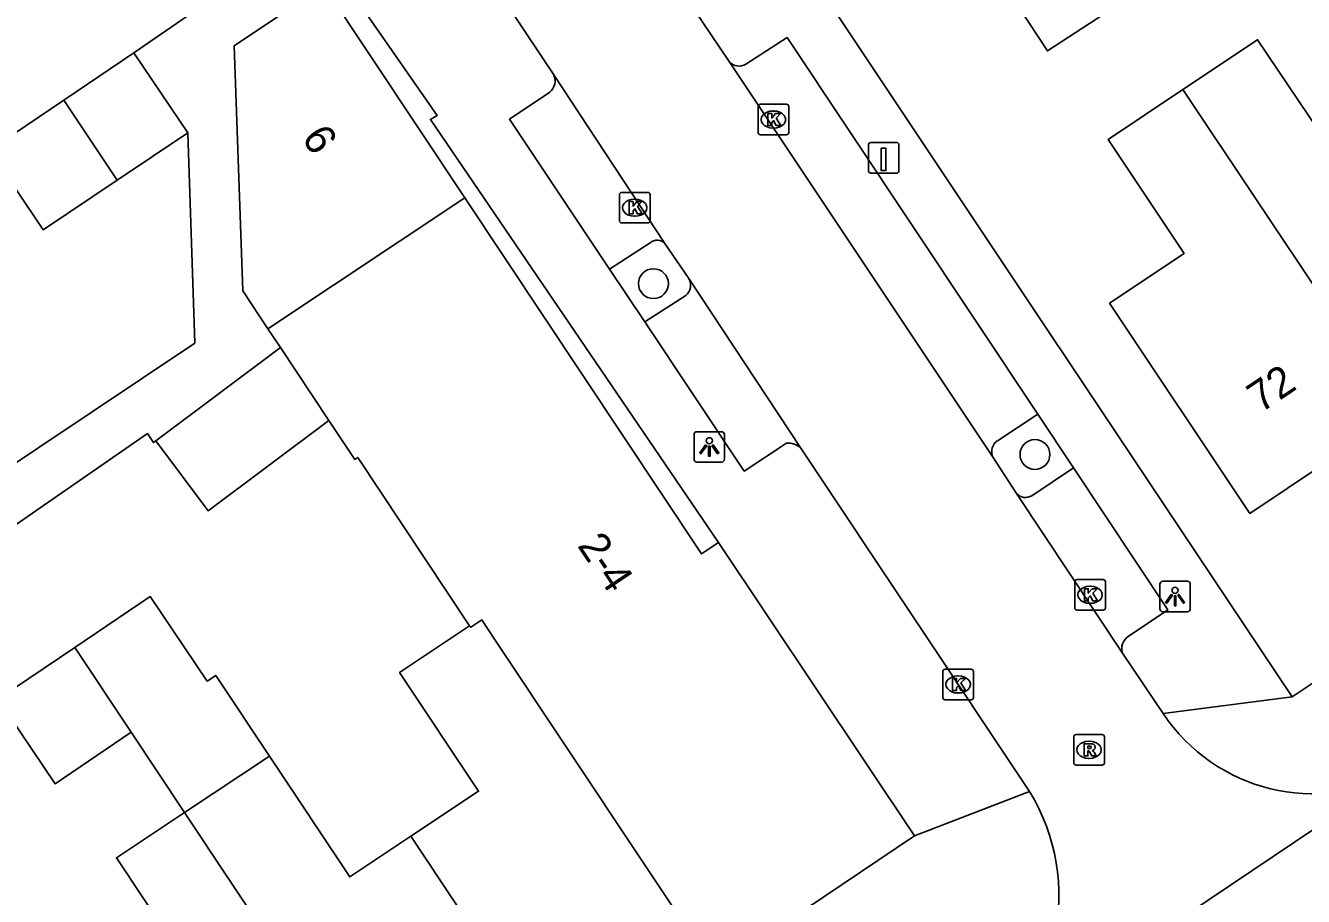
# Model space of a CAD drawing. Extents: x 158352 to 159489, y 383828 to 384597.
# Drawn here: x 158882.42 to 158924.25, y 384280.08 to 384308.59 of the extents above; entities that cross this region are included whole.
import ezdxf

# ---------------------------------------------------------------- set-up
doc = ezdxf.new("R2010")
doc.units = 0
for name, color, linetype in [('IMGEO_Boom', 7, 'Continuous'), ('IMGEO_Kolk', 7, 'Continuous'), ('IMGEO_Laadpaal', 7, 'Continuous'), ('IMGEO_Lichtpunt', 7, 'Continuous'), ('IMGEO_Pand', 7, 'Continuous'), ('IMGEO_Pand_nummerreeks', 7, 'Continuous'), ('IMGEO_Parkeervlak_open', 7, 'Continuous'), ('IMGEO_Rijbaan_lokaal_open', 7, 'Continuous'), ('IMGEO_Rioolput', 7, 'Continuous'), ('IMGEO_Voetpad_open', 7, 'Continuous')]:
    doc.layers.add(name, color=color, linetype=linetype)

msp = doc.modelspace()

# ---------------------------------------------------------------- linework, layer by layer
at = {"layer": 'IMGEO_Boom'}
for centre in [(158902.972, 384300.139), (158915.463, 384294.547)]:
    msp.add_circle(centre, 0.489, dxfattribs=at)
at = {"layer": 'IMGEO_Kolk'}
for p, q in [((158906.4, 384305.084), (158906.4, 384305.936)), ((158906.475, 384306.01), (158907.327, 384306.01)), ((158907.401, 384305.936), (158907.401, 384305.084)), ((158906.888, 384305.79), (158906.913, 384305.79)), ((158907.327, 384305.01), (158906.475, 384305.01)), ((158906.911, 384305.23), (158906.886, 384305.23)), ((158901.86, 384302.198), (158901.86, 384303.05)), ((158901.935, 384303.124), (158902.787, 384303.124)), ((158902.348, 384302.904), (158902.373, 384302.904)), ((158902.861, 384303.05), (158902.861, 384302.198)), ((158902.787, 384302.124), (158901.935, 384302.124)), ((158902.371, 384302.344), (158902.346, 384302.344)), ((158916.766, 384289.529), (158916.766, 384290.381)), ((158916.841, 384290.455), (158917.693, 384290.455)), ((158917.767, 384290.381), (158917.767, 384289.529)), ((158917.254, 384290.235), (158917.279, 384290.235)), ((158917.277, 384289.675), (158917.252, 384289.675)), ((158917.693, 384289.455), (158916.841, 384289.455)), ((158912.447, 384286.594), (158912.447, 384287.446)), ((158912.522, 384287.52), (158913.374, 384287.52)), ((158913.448, 384287.446), (158913.448, 384286.594)), ((158912.935, 384287.3), (158912.96, 384287.3)), ((158912.958, 384286.74), (158912.933, 384286.74)), ((158913.374, 384286.52), (158912.522, 384286.52))]:
    msp.add_line(p, q, dxfattribs=at)
for points in [[(158906.4, 384305.084), (158906.4, 384305.936)], [(158906.475, 384306.01), (158907.327, 384306.01)], [(158907.401, 384305.936), (158907.401, 384305.084)], [(158906.721, 384305.71), (158906.844, 384305.71), (158906.844, 384305.559), (158906.974, 384305.71), (158907.138, 384305.71), (158906.992, 384305.559), (158907.145, 384305.31), (158906.993, 384305.31), (158906.908, 384305.474), (158906.844, 384305.407), (158906.844, 384305.31), (158906.721, 384305.31), (158906.721, 384305.71)], [(158907.327, 384305.01), (158906.475, 384305.01)], [(158901.86, 384302.198), (158901.86, 384303.05)], [(158901.935, 384303.124), (158902.787, 384303.124)], [(158902.861, 384303.05), (158902.861, 384302.198)], [(158902.181, 384302.824), (158902.304, 384302.824), (158902.304, 384302.673), (158902.434, 384302.824), (158902.598, 384302.824), (158902.452, 384302.673), (158902.605, 384302.424), (158902.453, 384302.424), (158902.368, 384302.588), (158902.304, 384302.521), (158902.304, 384302.424), (158902.181, 384302.424), (158902.181, 384302.824)], [(158902.787, 384302.124), (158901.935, 384302.124)], [(158916.766, 384289.529), (158916.766, 384290.381)], [(158916.841, 384290.455), (158917.693, 384290.455)], [(158917.767, 384290.381), (158917.767, 384289.529)], [(158917.087, 384290.155), (158917.21, 384290.155), (158917.21, 384290.004), (158917.34, 384290.155), (158917.504, 384290.155), (158917.358, 384290.004), (158917.511, 384289.755), (158917.359, 384289.755), (158917.274, 384289.919), (158917.21, 384289.852), (158917.21, 384289.755), (158917.087, 384289.755), (158917.087, 384290.155)], [(158917.693, 384289.455), (158916.841, 384289.455)], [(158912.447, 384286.594), (158912.447, 384287.446)], [(158912.522, 384287.52), (158913.374, 384287.52)], [(158913.448, 384287.446), (158913.448, 384286.594)], [(158912.768, 384287.22), (158912.891, 384287.22), (158912.891, 384287.069), (158913.021, 384287.22), (158913.185, 384287.22), (158913.039, 384287.069), (158913.192, 384286.82), (158913.04, 384286.82), (158912.955, 384286.984), (158912.891, 384286.917), (158912.891, 384286.82), (158912.768, 384286.82), (158912.768, 384287.22)], [(158913.374, 384286.52), (158912.522, 384286.52)]]:
    msp.add_lwpolyline(points, dxfattribs=at)
for centre, start, end in [((158906.477, 384305.934), 91.552, 178.448), ((158906.477, 384305.934), 91.552, 178.448), ((158907.325, 384305.934), 1.552, 88.448), ((158907.325, 384305.934), 1.552, 88.448), ((158906.477, 384305.086), 181.552, 268.448), ((158906.477, 384305.086), 181.552, 268.448), ((158907.325, 384305.086), 271.552, 358.448), ((158907.325, 384305.086), 271.552, 358.448), ((158901.937, 384303.048), 91.552, 178.448), ((158901.937, 384303.048), 91.552, 178.448), ((158902.785, 384303.048), 1.552, 88.448), ((158902.785, 384303.048), 1.552, 88.448), ((158901.937, 384302.2), 181.552, 268.448), ((158901.937, 384302.2), 181.552, 268.448), ((158902.785, 384302.2), 271.552, 358.448), ((158902.785, 384302.2), 271.552, 358.448), ((158916.843, 384290.379), 91.552, 178.448), ((158916.843, 384290.379), 91.552, 178.448), ((158917.691, 384290.379), 1.552, 88.448), ((158917.691, 384290.379), 1.552, 88.448), ((158916.843, 384289.531), 181.552, 268.448), ((158916.843, 384289.531), 181.552, 268.448), ((158917.691, 384289.531), 271.552, 358.448), ((158917.691, 384289.531), 271.552, 358.448), ((158912.524, 384287.444), 91.552, 178.448), ((158912.524, 384287.444), 91.552, 178.448), ((158913.372, 384287.444), 1.552, 88.448), ((158913.372, 384287.444), 1.552, 88.448), ((158912.524, 384286.596), 181.552, 268.448), ((158912.524, 384286.596), 181.552, 268.448), ((158913.372, 384286.596), 271.552, 358.448), ((158913.372, 384286.596), 271.552, 358.448)]:
    msp.add_arc(centre, 0.0765, start, end, dxfattribs=at)
for centre, major_axis, ratio, start_param, end_param in [((158906.887, 384305.51), (-0.387, 0.002), 0.722429, 4.712389, 7.853982), ((158906.912, 384305.51), (-0.39, 0.002), 0.717154, 1.570796, 4.712389), ((158902.347, 384302.624), (-0.387, 0.002), 0.722429, 4.712389, 7.853982), ((158902.372, 384302.624), (-0.39, 0.002), 0.717154, 1.570796, 4.712389), ((158917.253, 384289.955), (-0.387, 0.002), 0.722429, 4.712389, 7.853982), ((158917.278, 384289.955), (-0.39, 0.002), 0.717154, 1.570796, 4.712389), ((158912.934, 384287.02), (-0.387, 0.002), 0.722429, 4.712389, 7.853982), ((158912.959, 384287.02), (-0.39, 0.002), 0.717154, 1.570796, 4.712389)]:
    msp.add_ellipse(centre, major_axis=major_axis, ratio=ratio, start_param=start_param, end_param=end_param, dxfattribs=at)
at = {"layer": 'IMGEO_Laadpaal'}
for p, q in [((158910.011, 384304.676), (158910.011, 384303.835)), ((158910.011, 384304.676), (158910.011, 384303.835)), ((158910.927, 384304.76), (158910.086, 384304.76)), ((158910.927, 384304.76), (158910.086, 384304.76)), ((158911.011, 384303.844), (158911.011, 384304.685)), ((158911.011, 384303.844), (158911.011, 384304.685)), ((158910.095, 384303.76), (158910.936, 384303.76)), ((158910.095, 384303.76), (158910.936, 384303.76))]:
    msp.add_line(p, q, dxfattribs=at)
msp.add_lwpolyline([(158910.426, 384304.573), (158910.586, 384304.573), (158910.586, 384303.84), (158910.426, 384303.84), (158910.426, 384304.573)], dxfattribs=at)
for centre, start, end in [((158910.089, 384304.682), 92.4484, 184.2845), ((158910.089, 384304.682), 92.4484, 184.2845), ((158910.933, 384304.682), 2.4484, 94.2845), ((158910.933, 384304.682), 2.4484, 94.2845), ((158910.089, 384303.838), 182.4484, 274.2845), ((158910.089, 384303.838), 182.4484, 274.2845), ((158910.933, 384303.838), 272.4484, 4.2845), ((158910.933, 384303.838), 272.4484, 4.2845)]:
    msp.add_arc(centre, 0.0779, start, end, dxfattribs=at)
at = {"layer": 'IMGEO_Lichtpunt'}
for p, q in [((158904.303, 384295.198), (158904.303, 384294.391)), ((158904.303, 384295.198), (158904.303, 384294.391)), ((158905.205, 384295.293), (158904.397, 384295.293)), ((158905.205, 384295.293), (158904.397, 384295.293)), ((158905.299, 384294.391), (158905.299, 384295.198)), ((158905.299, 384294.391), (158905.299, 384295.198)), ((158904.397, 384294.297), (158905.205, 384294.297)), ((158904.397, 384294.297), (158905.205, 384294.297)), ((158920.454, 384290.398), (158919.646, 384290.398)), ((158920.454, 384290.398), (158919.646, 384290.398)), ((158919.552, 384290.303), (158919.552, 384289.496)), ((158919.552, 384290.303), (158919.552, 384289.496)), ((158920.548, 384289.496), (158920.548, 384290.303)), ((158920.548, 384289.496), (158920.548, 384290.303)), ((158919.646, 384289.402), (158920.454, 384289.402)), ((158919.646, 384289.402), (158920.454, 384289.402))]:
    msp.add_line(p, q, dxfattribs=at)
for points in [[(158904.677, 384294.862), (158904.716, 384294.834), (158904.528, 384294.572), (158904.49, 384294.599), (158904.677, 384294.862)], [(158904.779, 384294.814), (158904.826, 384294.814), (158904.826, 384294.492), (158904.779, 384294.492), (158904.779, 384294.814)], [(158904.889, 384294.834), (158904.927, 384294.861), (158905.114, 384294.599), (158905.075, 384294.571), (158904.889, 384294.834)], [(158919.926, 384289.967), (158919.965, 384289.939), (158919.777, 384289.677), (158919.739, 384289.704), (158919.926, 384289.967)], [(158920.028, 384289.919), (158920.075, 384289.919), (158920.075, 384289.597), (158920.028, 384289.597), (158920.028, 384289.919)], [(158920.138, 384289.939), (158920.176, 384289.966), (158920.363, 384289.704), (158920.324, 384289.676), (158920.138, 384289.939)]]:
    msp.add_lwpolyline(points, dxfattribs=at)
for centre in [(158904.802, 384294.996), (158920.051, 384290.101)]:
    msp.add_circle(centre, 0.0994, dxfattribs=at)
for centre, start, end in [((158904.397, 384295.198), 90, 180), ((158904.397, 384295.198), 90, 180), ((158905.205, 384295.198), 0, 90), ((158905.205, 384295.198), 0, 90), ((158904.397, 384294.391), 180, 270), ((158904.397, 384294.391), 180, 270), ((158905.205, 384294.391), 270, 0), ((158905.205, 384294.391), 270, 360), ((158919.646, 384290.303), 90, 180), ((158919.646, 384290.303), 90, 180), ((158920.454, 384290.303), 0, 90), ((158920.454, 384290.303), 0, 90), ((158919.646, 384289.496), 180, 270), ((158919.646, 384289.496), 180, 270), ((158920.454, 384289.496), 270, 0), ((158920.454, 384289.496), 270, 360)]:
    msp.add_arc(centre, 0.0946, start, end, dxfattribs=at)
at = {"layer": 'IMGEO_Pand'}
for points in [[(158916.467, 384312.233), (158915.32, 384313.95), (158912.87, 384312.35), (158913.999, 384310.62), (158915.87, 384307.754), (158918.369, 384309.386)], [(158890.354, 384298.66), (158889.527, 384299.904), (158889.249, 384307.924), (158892.182, 384309.893)], [(158892.182, 384309.893), (158896.8, 384302.945)], [(158928.27, 384304.583), (158926.11, 384303.131), (158922.752, 384308.123), (158920.304, 384306.489)], [(158883.676, 384306.147), (158885.968, 384307.69)], [(158885.968, 384307.69), (158887.726, 384305.076)], [(158927.384, 384295.892), (158922.498, 384292.618), (158917.905, 384299.497), (158920.346, 384301.127), (158917.857, 384304.854), (158920.304, 384306.489)], [(158920.304, 384306.489), (158927.384, 384295.892)], [(158885.42, 384303.525), (158882.998, 384301.895), (158881.24, 384304.508), (158883.676, 384306.147)], [(158885.42, 384303.525), (158883.676, 384306.147)], [(158887.726, 384305.076), (158885.42, 384303.525)], [(158896.8, 384302.945), (158890.354, 384298.66)], [(158905.104, 384291.662), (158904.545, 384291.294), (158896.8, 384302.945)], [(158890.354, 384298.66), (158890.737, 384298.084), (158890.763, 384298.045)], [(158890.763, 384298.045), (158886.683, 384294.994)], [(158892.35, 384295.66), (158890.763, 384298.045)], [(158886.683, 384294.994), (158888.392, 384292.704), (158892.35, 384295.66)], [(158892.35, 384295.66), (158893.197, 384294.386), (158893.294, 384294.45), (158896.956, 384288.943)], [(158911.517, 384282.061), (158905.104, 384291.662)], [(158890.401, 384284.677), (158888.644, 384287.317), (158888.364, 384287.128), (158886.497, 384289.897), (158884.031, 384288.234)], [(158896.956, 384288.943), (158896.99, 384288.891), (158897.35, 384289.13), (158897.771, 384288.498), (158904.982, 384277.669)], [(158896.956, 384288.943), (158894.856, 384287.546), (158894.66, 384287.415), (158897.248, 384283.524), (158895.032, 384282.05)], [(158885.88, 384285.453), (158883.383, 384283.769), (158881.516, 384286.537), (158884.031, 384288.234)], [(158884.031, 384288.234), (158885.88, 384285.453)], [(158885.88, 384285.453), (158887.625, 384282.83)], [(158887.625, 384282.83), (158890.401, 384284.677)], [(158890.401, 384284.677), (158893.033, 384280.721), (158895.032, 384282.05)], [(158885.506, 384275.658), (158888.05, 384277.351), (158885.393, 384281.345), (158887.625, 384282.83)], [(158887.625, 384282.83), (158894.795, 384272.049)], [(158895.032, 384282.05), (158899.561, 384275.241)], [(158904.982, 384277.669), (158911.517, 384282.061)]]:
    msp.add_lwpolyline(points, dxfattribs=at)
at = {"layer": 'IMGEO_Parkeervlak_open'}
for points in [[(158901.534, 384300.609), (158902.869, 384301.473)], [(158904.032, 384299.754), (158902.688, 384298.885)], [(158914.231, 384294.999), (158915.554, 384295.87)], [(158916.72, 384294.109), (158915.359, 384293.199)]]:
    msp.add_lwpolyline(points, dxfattribs=at)
for centre, radius, start, end in [((158903.1, 384301.224), 0.339, 42.4581, 132.78), ((158903.772, 384300.081), 0.418, 308.4198, 31.9104), ((158914.477, 384294.645), 0.431, 124.8072, 202.1614), ((158915.153, 384293.523), 0.384, 220.8152, 302.4729)]:
    msp.add_arc(centre, radius, start, end, dxfattribs=at)
at = {"layer": 'IMGEO_Rijbaan_lokaal_open'}
for points in [[(158899.713, 384306.974), (158893.92, 384315.676)], [(158904.274, 384309.161), (158905.452, 384307.412)], [(158914.078, 384294.483), (158905.452, 384307.412)], [(158899.713, 384306.974), (158903.35, 384301.453)], [(158903.35, 384301.453), (158904.127, 384300.302)], [(158904.127, 384300.302), (158907.799, 384294.751)], [(158915.281, 384283.517), (158907.799, 384294.751)], [(158914.862, 384293.272), (158914.078, 384294.483)], [(158918.326, 384288.041), (158914.862, 384293.272)], [(158918.326, 384288.041), (158919.664, 384286.067)], [(158927.414, 384284.178), (158913.55, 384274.866), (158913.401, 384274.791)]]:
    msp.add_lwpolyline(points, dxfattribs=at)
for centre, radius, start, end in [((158924.563, 384289.323), 5.882, 213.6076, 298.9958), ((158909.81, 384280.13), 6.435, 303.9265, 31.7566)]:
    msp.add_arc(centre, radius, start, end, dxfattribs=at)
at = {"layer": 'IMGEO_Rioolput'}
for p, q in [((158916.733, 384284.455), (158916.733, 384285.307)), ((158916.808, 384285.381), (158917.66, 384285.381)), ((158917.734, 384285.307), (158917.734, 384284.455)), ((158917.221, 384285.161), (158917.246, 384285.161)), ((158917.244, 384284.601), (158917.219, 384284.601)), ((158917.66, 384284.381), (158916.808, 384284.381))]:
    msp.add_line(p, q, dxfattribs=at)
for points in [[(158916.733, 384284.455), (158916.733, 384285.307)], [(158916.808, 384285.381), (158917.66, 384285.381)], [(158917.734, 384285.307), (158917.734, 384284.455)], [(158917.322, 384285.079), (158917.07, 384285.081), (158917.07, 384284.681)], [(158917.248, 384285), (158917.194, 384285), (158917.194, 384284.919)], [(158917.194, 384284.919), (158917.246, 384284.919)], [(158917.07, 384284.681), (158917.194, 384284.681), (158917.194, 384284.843), (158917.205, 384284.843)], [(158917.252, 384284.814), (158917.323, 384284.681), (158917.463, 384284.681), (158917.398, 384284.807)], [(158917.66, 384284.381), (158916.808, 384284.381)]]:
    msp.add_lwpolyline(points, dxfattribs=at)
for centre, radius, start, end in [((158916.81, 384285.305), 0.0765, 91.552, 178.448), ((158916.81, 384285.305), 0.0765, 91.552, 178.448), ((158917.658, 384285.305), 0.0765, 1.552, 88.448), ((158917.658, 384285.305), 0.0765, 1.552, 88.448), ((158917.23, 384285.108), 0.19, 274.7715, 282.9687), ((158917.254, 384284.904), 0.0964, 77.0061, 93.1865), ((158917.268, 384284.961), 0.0378, 276.6634, 79.6772), ((158917.321, 384284.969), 0.109, 350.3612, 89.416), ((158917.319, 384284.969), 0.112, 277.5842, 350.9817), ((158917.204, 384284.79), 0.0533, 26.0293, 88.6989), ((158917.303, 384284.754), 0.108, 29.5134, 73.7905), ((158916.81, 384284.457), 0.0765, 181.552, 268.448), ((158916.81, 384284.457), 0.0765, 181.552, 268.448), ((158917.658, 384284.457), 0.0765, 271.552, 358.448), ((158917.658, 384284.457), 0.0765, 271.552, 358.448)]:
    msp.add_arc(centre, radius, start, end, dxfattribs=at)
for centre, major_axis, ratio, start_param, end_param in [((158917.22, 384284.881), (-0.387, 0.002), 0.722429, 4.712389, 7.853982), ((158917.245, 384284.881), (-0.39, 0.002), 0.717154, 1.570796, 4.712389)]:
    msp.add_ellipse(centre, major_axis=major_axis, ratio=ratio, start_param=start_param, end_param=end_param, dxfattribs=at)
at = {"layer": 'IMGEO_Voetpad_open'}
for points in [[(158972.543, 384319.106), (158931.513, 384291.704), (158923.88, 384286.613)], [(158885.968, 384307.69), (158891.722, 384311.668)], [(158923.88, 384286.613), (158908.622, 384309.517), (158911.321, 384311.4)], [(158905.104, 384291.662), (158895.674, 384305.516), (158895.889, 384305.64), (158892.701, 384310.252)], [(158905.999, 384307.323), (158907.35, 384308.191), (158915.554, 384295.87)], [(158901.534, 384300.609), (158898.261, 384305.521), (158899.577, 384306.407)], [(158797.703, 384237.844), (158887.956, 384298.193), (158887.726, 384305.076)], [(158902.688, 384298.885), (158901.534, 384300.609)], [(158907.324, 384294.916), (158905.947, 384294), (158902.688, 384298.885)], [(158915.554, 384295.87), (158916.72, 384294.109)], [(158798.702, 384236.335), (158805.826, 384240.925), (158805.594, 384241.274), (158881.501, 384291.844), (158886.407, 384295.232), (158886.61, 384294.938), (158886.683, 384294.994)], [(158916.72, 384294.109), (158919.808, 384289.459), (158918.512, 384288.588)], [(158923.88, 384286.613), (158919.664, 384286.067)], [(158915.281, 384283.517), (158911.517, 384282.061)]]:
    msp.add_lwpolyline(points, dxfattribs=at)
for centre, radius, start, end in [((158905.777, 384307.681), 0.422, 219.6798, 301.8375), ((158899.269, 384306.781), 0.484, 309.4838, 23.54), ((158907.398, 384294.362), 0.559, 44.099, 97.5898), ((158918.79, 384288.188), 0.487, 124.8026, 197.6376)]:
    msp.add_arc(centre, radius, start, end, dxfattribs=at)

# ---------------------------------------------------------------- texts
at = {"layer": 'IMGEO_Pand_nummerreeks'}
for s, rotation, p in [('6', 303.4912, (158891.435, 384304.907)), ('72', 33.8212, (158922.849, 384295.887)), ('2-4', 303.6782, (158900.465, 384291.562))]:
    msp.add_text(s, height=1, rotation=rotation, dxfattribs=at).set_placement(p)

doc.saveas('drawing.dxf')
